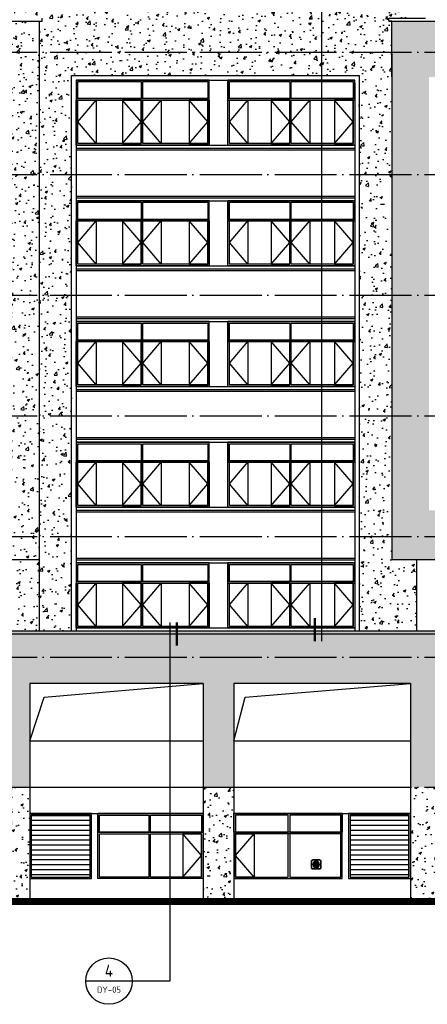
# Model space of a CAD drawing. Extents: x 1779708 to 7299578, y -1121471 to 88434.
# Tile 545 of 656: x 5290542 to 5303713, y -956693 to -924882. Entities that reach past the tile are written whole.
import ezdxf
from ezdxf.enums import TextEntityAlignment as Align

# ---------------------------------------------------------------- set-up
doc = ezdxf.new("R2010")
doc.units = 0
doc.header["$LTSCALE"] = 1000
doc.header["$MEASUREMENT"] = 0
doc.linetypes.add('DOTE', pattern=[2.42, 2, -0.2, 0.02, -0.2])
doc.layers.get('0').update_dxf_attribs({"linetype": 'CONTINUOUS'})
for name, color, linetype in [('DIM_IDEN', 3, 'CONTINUOUS'), ('DOTE', 1, 'DOTE'), ('PUB_TEXT', 7, 'CONTINUOUS'), ('WINDOW', 2, 'CONTINUOUS'), ('可见线', 6, 'CONTINUOUS'), ('建筑', 31, 'CONTINUOUS'), ('看线', 3, 'CONTINUOUS'), ('立面中线', 140, 'CONTINUOUS'), ('立面填充图例白', 7, 'CONTINUOUS'), ('立面粗线', 30, 'CONTINUOUS'), ('立面细线', 114, 'CONTINUOUS')]:
    doc.layers.add(name, color=color, linetype=linetype)
doc.styles.get("Standard").update_dxf_attribs({"font": 'GBENOR', "bigfont": 'GBCBIG'})
pattern_1 = [(50, (0, -3328.6), (819.83101, -71.725885), [85.725, -942.975]), (355, (0, -3328.6), (-158.59272, 859.75489), [68.58, -754.38]), (100.451, (68.3, -3334.6), (661.24126, 788.0251), [72.855, -801.405]), (46.1842, (0, -3100), (1219.85568, -189.19048), [128.5875, -1414.4625]), (96.6356, (101.7, -3115.8), (1068.31906, 1113.415), [109.2825, -1202.1075]), (351.184, (0, -3100), (1068.32073, 1113.41303), [102.87, -1131.57]), (21, (114.3, -3157.15), (682.26696, -460.19483), [85.725, -942.975]), (326, (114.3, -3157.15), (278.10913, 828.84585), [68.58, -754.38]), (71.4514, (171.16, -3195.5), (960.37421, 368.65286), [72.855, -801.405]), (37.5, (0, -3328.6), (13.898715, 380.497675), [0, -745.236, 0, -765.81, 0, -757.2375]), (7.5, (0, -3328.6), (300.68848, 450.812587), [0, -436.626, 0, -728.091, 0, -288.6075]), (327.5, (-254.9, -3328.6), (610.157678, -25.779348), [0, -285.75, 0, -891.54, 0, -1183.005]), (317.5, (-369.2, -3328.6), (666.581316, 114.41921), [0, -371.475, 0, -592.074, 0, -840.105])]

# ---------------------------------------------------------------- blocks, each defined once
blk = doc.blocks.new('b112')
at = {"layer": '建筑'}
h = blk.add_hatch(color=1, dxfattribs=at)
h.dxf.hatch_style = 1
edge = h.paths.add_edge_path()
edge.add_arc((2930760, 155416), 100, 0, 360)
for points in [[(2930660, 155266), (2930860, 155266, 0.414214), (2930910, 155316), (2930910, 155516, 0.414214), (2930860, 155566), (2930660, 155566, 0.414214), (2930610, 155516), (2930610, 155316, 0.414214)], [(2930660, 155276), (2930860, 155276, 0.414214), (2930900, 155316), (2930900, 155516, 0.414214), (2930860, 155556), (2930660, 155556, 0.414214), (2930620, 155516), (2930620, 155316, 0.414214)]]:
    blk.add_lwpolyline(points, format="xyb", close=True, dxfattribs=at)
at = {"layer": '建筑', "color": 1}
blk.add_circle((2930760, 155416), 100, dxfattribs=at)

msp = doc.modelspace()

# ---------------------------------------------------------------- hatches: boundary and pattern name
at = {"layer": '立面填充图例白'}
h = msp.add_hatch(dxfattribs=at)
h.set_pattern_fill('AR-CONC', color=0, scale=450, style=0)
h.set_pattern_definition(pattern_1)
h.paths.add_polyline_path([(5302566.3, -924931.9), (5302466.3, -924931.9), (5302466.3, -924831.9), (5303366.3, -924831.9), (5303366.3, -924281.9), (5290366.3, -924281.9), (5290366.3, -924831.9), (5291266.3, -924831.9), (5291266.3, -924931.9), (5291166.3, -924931.9), (5291166.3, -925931.9), (5302566.3, -925931.9)])
h = msp.add_hatch(dxfattribs=at)
h.set_pattern_fill('AR-CONC', color=0, scale=450, style=0)
h.set_pattern_definition(pattern_1)
h.paths.add_polyline_path([(5291166.3, -924931.9), (5276366.3, -924931.9), (5276366.3, -925931.9), (5291166.3, -925931.9)])
h = msp.add_hatch(dxfattribs=at)
h.set_pattern_fill('AR-CONC', color=0, scale=450, style=0)
h.set_pattern_definition(pattern_1)
h.paths.add_polyline_path([(5329366.3, -924931.9), (5302566.3, -924931.9), (5302566.3, -925931.9), (5329366.3, -925931.9)])
h = msp.add_hatch(dxfattribs=at)
h.set_pattern_fill('AR-CONC', color=0, scale=450, style=0)
h.set_pattern_definition(pattern_1)
h.paths.add_polyline_path([(5291166.3, -925931.9), (5276366.3, -925931.9), (5276366.3, -926731.9), (5290166.3, -926731.9), (5290166.3, -929881.9), (5291166.3, -929881.9)])
h = msp.add_hatch(dxfattribs=at)
h.set_pattern_fill('AR-CONC', color=0, scale=450, style=0)
h.set_pattern_definition(pattern_1)
h.paths.add_polyline_path([(5292216.3, -929881.9), (5292216.3, -926681.9), (5301516.3, -926681.9), (5301516.3, -929881.9), (5302566.3, -929881.9), (5302566.3, -925981.9), (5302566.3, -925931.9), (5291166.3, -925931.9), (5291166.3, -929881.9)])
h = msp.add_hatch(dxfattribs=at)
h.set_pattern_fill('AR-CONC', color=0, scale=450, style=0)
h.set_pattern_definition(pattern_1)
h.paths.add_polyline_path([(5322016.3, -926731.9), (5324316.3, -926731.9), (5324316.3, -929881.9), (5329366.3, -929881.9), (5329366.3, -925931.9), (5302566.3, -925931.9), (5302566.3, -926731.9), (5302566.3, -929881.9), (5303766.3, -929881.9), (5303766.3, -926731.9), (5318166.3, -926731.9), (5318166.3, -929881.9), (5322016.3, -929881.9)])
h = msp.add_hatch(dxfattribs=at)
h.set_pattern_fill('AR-CONC', color=0, scale=450, style=0)
h.set_pattern_definition(pattern_1)
h.paths.add_polyline_path([(5291166.3, -929881.9), (5290166.3, -929881.9), (5290166.3, -933781.9), (5291166.3, -933781.9)])
h = msp.add_hatch(dxfattribs=at)
h.set_pattern_fill('AR-CONC', color=0, scale=450, style=0)
h.set_pattern_definition(pattern_1)
h.paths.add_polyline_path([(5301516.3, -929881.9), (5301516.3, -933781.9), (5302566.3, -933781.9), (5302566.3, -929881.9)])
h.paths.add_polyline_path([(5292216.3, -933781.9), (5292216.3, -929881.9), (5291166.3, -929881.9), (5291166.3, -933781.9)])
h = msp.add_hatch(dxfattribs=at)
h.set_pattern_fill('AR-CONC', color=0, scale=450, style=0)
h.set_pattern_definition(pattern_1)
h.paths.add_polyline_path([(5322016.3, -929881.9), (5318166.3, -929881.9), (5318166.3, -933781.9), (5322016.3, -933781.9)])
h.paths.add_polyline_path([(5329366.3, -929881.9), (5324316.3, -929881.9), (5324316.3, -933781.9), (5329366.3, -933781.9)])
h.paths.add_polyline_path([(5303766.3, -929881.9), (5302566.3, -929881.9), (5302566.3, -933781.9), (5303766.3, -933781.9)])
h = msp.add_hatch(dxfattribs=at)
h.set_pattern_fill('AR-CONC', color=0, scale=450, style=0)
h.set_pattern_definition(pattern_1)
h.paths.add_polyline_path([(5291166.3, -933781.9), (5290166.3, -933781.9), (5290166.3, -937681.9), (5291166.3, -937681.9)])
h = msp.add_hatch(dxfattribs=at)
h.set_pattern_fill('AR-CONC', color=0, scale=450, style=0)
h.set_pattern_definition(pattern_1)
h.paths.add_polyline_path([(5301516.3, -933781.9), (5301516.3, -937681.9), (5302566.3, -937681.9), (5302566.3, -933781.9)])
h.paths.add_polyline_path([(5292216.3, -937681.9), (5292216.3, -933781.9), (5291166.3, -933781.9), (5291166.3, -937681.9)])
h = msp.add_hatch(dxfattribs=at)
h.set_pattern_fill('AR-CONC', color=0, scale=450, style=0)
h.set_pattern_definition(pattern_1)
h.paths.add_polyline_path([(5303766.3, -933781.9), (5302566.3, -933781.9), (5302566.3, -937681.9), (5303766.3, -937681.9)])
h.paths.add_polyline_path([(5322016.3, -933781.9), (5318166.3, -933781.9), (5318166.3, -937681.9), (5322016.3, -937681.9)])
h.paths.add_polyline_path([(5329366.3, -933781.9), (5324316.3, -933781.9), (5324316.3, -937681.9), (5329366.3, -937681.9)])
h = msp.add_hatch(dxfattribs=at)
h.set_pattern_fill('AR-CONC', color=0, scale=450, style=0)
h.set_pattern_definition(pattern_1)
h.paths.add_polyline_path([(5291166.3, -937681.9), (5290166.3, -937681.9), (5290166.3, -940831.9), (5276366.3, -940831.9), (5276366.3, -941581.9), (5291166.3, -941581.9)])
h = msp.add_hatch(dxfattribs=at)
h.set_pattern_fill('AR-CONC', color=0, scale=450, style=0)
h.set_pattern_definition(pattern_1)
h.paths.add_polyline_path([(5301516.3, -937681.9), (5301516.3, -941581.9), (5302566.3, -941581.9), (5302566.3, -937681.9)])
h.paths.add_polyline_path([(5292216.3, -941581.9), (5292216.3, -937681.9), (5291166.3, -937681.9), (5291166.3, -941581.9)])
h = msp.add_hatch(dxfattribs=at)
h.set_pattern_fill('AR-CONC', color=0, scale=450, style=0)
h.set_pattern_definition(pattern_1)
h.paths.add_polyline_path([(5329366.3, -937681.9), (5324316.3, -937681.9), (5324316.3, -940781.9), (5322016.3, -940781.9), (5322016.3, -937681.9), (5318166.3, -937681.9), (5318166.3, -940731.9), (5303766.3, -940731.9), (5303766.3, -937681.9), (5302566.3, -937681.9), (5302566.3, -941581.9), (5329366.3, -941581.9), (5329366.3, -940981.9)])
h = msp.add_hatch(dxfattribs=at)
h.set_pattern_fill('AR-CONC', color=0, scale=450, style=0)
h.set_pattern_definition(pattern_1)
h.paths.add_polyline_path([(5291166.3, -941581.9), (5276366.3, -941581.9), (5276366.3, -942331.9), (5291166.3, -942331.9)])
h = msp.add_hatch(dxfattribs=at)
h.set_pattern_fill('AR-CONC', color=0, scale=450, style=0)
h.set_pattern_definition(pattern_1)
h.paths.add_polyline_path([(5301516.3, -941581.9), (5301516.3, -944631.9), (5303366.3, -944631.9), (5303366.3, -942331.9), (5302566.3, -942331.9), (5302566.3, -941581.9)])
h.paths.add_polyline_path([(5292216.3, -944631.9), (5292216.3, -941581.9), (5291166.3, -941581.9), (5291166.3, -942331.9), (5291166.3, -944631.9)])
h = msp.add_hatch(dxfattribs=at)
h.set_pattern_fill('AR-CONC', color=0, scale=450, style=0)
h.set_pattern_definition(pattern_1)
h.paths.add_polyline_path([(5329366.3, -941581.9), (5302566.3, -941581.9), (5302566.3, -942331.9), (5329366.3, -942331.9)])
h = msp.add_hatch(dxfattribs=at)
h.set_pattern_fill('AR-CONC', color=0, scale=450, style=0)
h.set_pattern_definition(pattern_1)
h.paths.add_polyline_path([(5291166.3, -942331.9), (5290366.3, -942331.9), (5290366.3, -944631.9), (5291166.3, -944631.9)])
h = msp.add_hatch(dxfattribs=at)
h.set_pattern_fill('AR-CONC', color=0, scale=450, style=0)
h.set_pattern_definition(pattern_1)
h.paths.add_polyline_path([(5329466.3, -944631.9), (5329366.3, -944631.9), (5276366.3, -944631.9), (5276266.3, -944631.9), (5276266.3, -944731.9), (5276366.3, -944731.9), (5329366.3, -944731.9), (5329466.3, -944731.9)])
h.paths.add_polyline_path([(5329366.3, -944731.9), (5276366.3, -944731.9), (5276366.3, -945481.9), (5329366.3, -945481.9)])
h = msp.add_hatch(dxfattribs=at)
h.set_pattern_fill('AR-CONC', color=0, scale=450, style=0)
h.set_pattern_definition(pattern_1)
h.paths.add_polyline_path([(5329366.3, -945481.9), (5276366.3, -945481.9), (5276366.3, -946331.9), (5276366.3, -949681.9), (5287566.3, -949681.9), (5287566.3, -946331.9), (5289866.3, -946331.9), (5289866.3, -949681.9), (5290866.3, -949681.9), (5290866.3, -946331.9), (5296466.3, -946331.9), (5296466.3, -949681.9), (5297466.3, -949681.9), (5297466.3, -946331.9), (5303166.3, -946331.9), (5303166.3, -949681.9), (5304166.3, -949681.9), (5304166.3, -946331.9), (5308966.3, -946331.9), (5308966.3, -949681.9), (5309966.3, -949681.9), (5309966.3, -946331.9), (5314566.3, -946331.9), (5314566.3, -949681.9), (5315566.3, -949681.9), (5315566.3, -946331.9), (5318166.3, -946331.9), (5318166.3, -949681.9), (5322116.3, -949681.9), (5322116.3, -946331.9), (5324216.3, -946331.9), (5324216.3, -949681.9), (5329366.3, -949681.9), (5329366.3, -946331.9)])
h = msp.add_hatch(dxfattribs=at)
h.set_pattern_fill('AR-CONC', color=0, scale=450, style=0)
h.set_pattern_definition(pattern_1)
h.paths.add_polyline_path([(5290866.3, -949681.9), (5289866.3, -949681.9), (5289866.3, -953281.9), (5290866.3, -953281.9)])
h = msp.add_hatch(dxfattribs=at)
h.set_pattern_fill('AR-CONC', color=0, scale=450, style=0)
h.set_pattern_definition(pattern_1)
h.paths.add_polyline_path([(5297466.3, -949681.9), (5296466.3, -949681.9), (5296466.3, -953281.9), (5297466.3, -953281.9)])
h = msp.add_hatch(dxfattribs=at)
h.set_pattern_fill('AR-CONC', color=0, scale=450, style=0)
h.set_pattern_definition(pattern_1)
h.paths.add_polyline_path([(5304166.3, -949681.9), (5303166.3, -949681.9), (5303166.3, -953281.9), (5304166.3, -953281.9)])
at = {"layer": '立面细线'}
h = msp.add_hatch(dxfattribs=at)
h.set_pattern_fill('ANSI31', color=256, scale=100, angle=135, style=0)
h.set_pattern_definition([(180, (-178620.88, -3328.6), (-1e-14, -158.75), [])])
h.paths.add_polyline_path([(5292816.3, -952581.9), (5292816.3, -950581.9), (5290916.3, -950581.9), (5290916.3, -952581.9)])
h = msp.add_hatch(dxfattribs=at)
h.set_pattern_fill('ANSI31', color=256, scale=100, angle=135, style=0)
h.set_pattern_definition([(180, (-168320.88, -3328.6), (-1e-14, -158.75), [])])
h.paths.add_polyline_path([(5303116.3, -952581.9), (5303116.3, -950581.9), (5301216.3, -950581.9), (5301216.3, -952581.9)])

# ---------------------------------------------------------------- linework, layer by layer
at = {"layer": 'DIM_IDEN'}
for p, q in [((5300307.4, -944963.5), (5300307.4, -922186.5)), ((5295394.9, -944355.5), (5295394.9, -955942.6)), ((5294176.9, -955942.6), (5292676.9, -955942.6)), ((5295394.9, -955942.6), (5294176.9, -955942.6))]:
    msp.add_line(p, q, dxfattribs=at)
at = {"layer": 'DIM_IDEN', "const_width": 75}
for points in [[(5295619.9, -944355.5), (5295619.9, -945105.5)], [(5300082.4, -944963.5), (5300082.4, -944213.5)]]:
    msp.add_lwpolyline(points, dxfattribs=at)
at = {"layer": 'DIM_IDEN'}
msp.add_circle((5293426.9, -955942.6), 750, dxfattribs=at)
at = {"layer": 'DOTE'}
for p, q in [((5272162.1, -925931.9), (5420570.5, -925931.9)), ((5272162.1, -929881.9), (5420570.5, -929881.9)), ((5272162.1, -933781.9), (5420570.5, -933781.9)), ((5272162.1, -937681.9), (5420570.5, -937681.9)), ((5272162.1, -941581.9), (5420570.5, -941581.9)), ((5272162.1, -945481.9), (5420570.5, -945481.9)), ((5272162.1, -949681.9), (5420570.5, -949681.9)), ((5272162.1, -953281.9), (5420570.5, -953281.9))]:
    msp.add_line(p, q, dxfattribs=at)
at = {"layer": 'WINDOW'}
for points in [[(5294466.3, -927431.9), (5292416.3, -927431.9), (5292416.3, -926881.9), (5294466.3, -926881.9)], [(5296616.3, -927431.9), (5294516.3, -927431.9), (5294516.3, -926881.9), (5296616.3, -926881.9)], [(5299266.3, -927431.9), (5297316.3, -927431.9), (5297316.3, -926881.9), (5299266.3, -926881.9)], [(5301316.3, -927431.9), (5299316.3, -927431.9), (5299316.3, -926881.9), (5301316.3, -926881.9)], [(5294466.3, -928881.9), (5292416.3, -928881.9), (5292416.3, -927481.9), (5294466.3, -927481.9)], [(5296616.3, -928881.9), (5294516.3, -928881.9), (5294516.3, -927481.9), (5296616.3, -927481.9)], [(5299266.3, -928881.9), (5297316.3, -928881.9), (5297316.3, -927481.9), (5299266.3, -927481.9)], [(5301316.3, -928881.9), (5299316.3, -928881.9), (5299316.3, -927481.9), (5301316.3, -927481.9)], [(5294466.3, -931331.9), (5292416.3, -931331.9), (5292416.3, -930781.9), (5294466.3, -930781.9)], [(5296616.3, -931331.9), (5294516.3, -931331.9), (5294516.3, -930781.9), (5296616.3, -930781.9)], [(5299266.3, -931331.9), (5297316.3, -931331.9), (5297316.3, -930781.9), (5299266.3, -930781.9)], [(5301316.3, -931331.9), (5299316.3, -931331.9), (5299316.3, -930781.9), (5301316.3, -930781.9)], [(5294466.3, -932781.9), (5292416.3, -932781.9), (5292416.3, -931381.9), (5294466.3, -931381.9)], [(5296616.3, -932781.9), (5294516.3, -932781.9), (5294516.3, -931381.9), (5296616.3, -931381.9)], [(5299266.3, -932781.9), (5297316.3, -932781.9), (5297316.3, -931381.9), (5299266.3, -931381.9)], [(5301316.3, -932781.9), (5299316.3, -932781.9), (5299316.3, -931381.9), (5301316.3, -931381.9)], [(5294466.3, -935231.9), (5292416.3, -935231.9), (5292416.3, -934681.9), (5294466.3, -934681.9)], [(5296616.3, -935231.9), (5294516.3, -935231.9), (5294516.3, -934681.9), (5296616.3, -934681.9)], [(5299266.3, -935231.9), (5297316.3, -935231.9), (5297316.3, -934681.9), (5299266.3, -934681.9)], [(5301316.3, -935231.9), (5299316.3, -935231.9), (5299316.3, -934681.9), (5301316.3, -934681.9)], [(5294466.3, -936681.9), (5292416.3, -936681.9), (5292416.3, -935281.9), (5294466.3, -935281.9)], [(5296616.3, -936681.9), (5294516.3, -936681.9), (5294516.3, -935281.9), (5296616.3, -935281.9)], [(5299266.3, -936681.9), (5297316.3, -936681.9), (5297316.3, -935281.9), (5299266.3, -935281.9)], [(5301316.3, -936681.9), (5299316.3, -936681.9), (5299316.3, -935281.9), (5301316.3, -935281.9)], [(5294466.3, -939131.9), (5292416.3, -939131.9), (5292416.3, -938581.9), (5294466.3, -938581.9)], [(5296616.3, -939131.9), (5294516.3, -939131.9), (5294516.3, -938581.9), (5296616.3, -938581.9)], [(5299266.3, -939131.9), (5297316.3, -939131.9), (5297316.3, -938581.9), (5299266.3, -938581.9)], [(5301316.3, -939131.9), (5299316.3, -939131.9), (5299316.3, -938581.9), (5301316.3, -938581.9)], [(5294466.3, -940581.9), (5292416.3, -940581.9), (5292416.3, -939181.9), (5294466.3, -939181.9)], [(5296616.3, -940581.9), (5294516.3, -940581.9), (5294516.3, -939181.9), (5296616.3, -939181.9)], [(5299266.3, -940581.9), (5297316.3, -940581.9), (5297316.3, -939181.9), (5299266.3, -939181.9)], [(5301316.3, -940581.9), (5299316.3, -940581.9), (5299316.3, -939181.9), (5301316.3, -939181.9)], [(5294466.3, -943031.9), (5292416.3, -943031.9), (5292416.3, -942481.9), (5294466.3, -942481.9)], [(5296616.3, -943031.9), (5294516.3, -943031.9), (5294516.3, -942481.9), (5296616.3, -942481.9)], [(5299266.3, -943031.9), (5297316.3, -943031.9), (5297316.3, -942481.9), (5299266.3, -942481.9)], [(5301316.3, -943031.9), (5299316.3, -943031.9), (5299316.3, -942481.9), (5301316.3, -942481.9)], [(5294466.3, -944481.9), (5292416.3, -944481.9), (5292416.3, -943081.9), (5294466.3, -943081.9)], [(5296616.3, -944481.9), (5294516.3, -944481.9), (5294516.3, -943081.9), (5296616.3, -943081.9)], [(5299266.3, -944481.9), (5297316.3, -944481.9), (5297316.3, -943081.9), (5299266.3, -943081.9)], [(5301316.3, -944481.9), (5299316.3, -944481.9), (5299316.3, -943081.9), (5301316.3, -943081.9)], [(5294716.3, -951131.9), (5293116, -951131.9), (5293116, -950581.9), (5294716.3, -950581.9)], [(5296416.3, -951131.9), (5294766.3, -951131.9), (5294766.3, -950581.9), (5296416.3, -950581.9)], [(5297516.3, -951131.9), (5299216.3, -951131.9), (5299216.3, -950581.9), (5297516.3, -950581.9)], [(5299266.3, -951131.9), (5300916.5, -951131.9), (5300916.5, -950581.9), (5299266.3, -950581.9)], [(5294716.3, -952581.9), (5293116, -952581.9), (5293116, -951181.9), (5294716.3, -951181.9)], [(5296416.3, -952581.9), (5294766.3, -952581.9), (5294766.3, -951181.9), (5296416.3, -951181.9)], [(5297516.3, -952581.9), (5299216.3, -952581.9), (5299216.3, -951181.9), (5297516.3, -951181.9)], [(5299266.3, -952581.9), (5300916.5, -952581.9), (5300916.5, -951181.9), (5299266.3, -951181.9)]]:
    msp.add_lwpolyline(points, close=True, dxfattribs=at)
at = {"layer": '可见线', "const_width": 200}
msp.add_lwpolyline([(5420570.5, -953381.9), (5272162.1, -953381.9)], dxfattribs=at)
at = {"layer": '可见线'}
msp.add_lwpolyline([(5420570.5, -953281.9), (5272162.1, -953281.9)], dxfattribs=at)
at = {"layer": '看线'}
for points in [[(5290866.3, -948181.9), (5291329.6, -946770.1), (5296466.3, -946331.9)], [(5297466.3, -948181.9), (5297829.6, -946770.1), (5303166.3, -946331.9)]]:
    msp.add_lwpolyline(points, dxfattribs=at)
at = {"layer": '立面中线'}
msp.add_line((5291166.3, -942331.9), (5291166.3, -944631.9), dxfattribs=at)
for points in [[(5292216.3, -944631.9), (5292216.3, -926681.9), (5301516.3, -926681.9), (5301516.3, -944631.9)], [(5292366.3, -926831.9), (5292366.3, -929881.9)], [(5292366.3, -926831.9), (5301366.3, -926831.9)], [(5296666.3, -928931.9), (5296666.3, -926831.9)], [(5297266.3, -928931.9), (5297266.3, -926831.9)], [(5301366.3, -926931.9), (5301366.3, -929881.9)], [(5292366.3, -928931.9), (5301366.3, -928931.9)], [(5292366.3, -929031.9), (5301366.3, -929031.9)], [(5292366.3, -929081.9), (5301366.3, -929081.9)], [(5292366.3, -929881.9), (5292366.3, -933781.9)], [(5301366.3, -929881.9), (5301366.3, -933781.9)], [(5292366.3, -930581.9), (5301366.3, -930581.9)], [(5292366.3, -930631.9), (5301366.3, -930631.9)], [(5292366.3, -930731.9), (5301366.3, -930731.9)], [(5296666.3, -932831.9), (5296666.3, -930731.9)], [(5297266.3, -932831.9), (5297266.3, -930731.9)], [(5292366.3, -932831.9), (5301366.3, -932831.9)], [(5292366.3, -932931.9), (5301366.3, -932931.9)], [(5292366.3, -932981.9), (5301366.3, -932981.9)], [(5292366.3, -933781.9), (5292366.3, -937681.9)], [(5301366.3, -933781.9), (5301366.3, -937681.9)], [(5292366.3, -934481.9), (5301366.3, -934481.9)], [(5292366.3, -934531.9), (5301366.3, -934531.9)], [(5292366.3, -934631.9), (5301366.3, -934631.9)], [(5296666.3, -936731.9), (5296666.3, -934631.9)], [(5297266.3, -936731.9), (5297266.3, -934631.9)], [(5292366.3, -936731.9), (5301366.3, -936731.9)], [(5292366.3, -936831.9), (5301366.3, -936831.9)], [(5292366.3, -936881.9), (5301366.3, -936881.9)], [(5292366.3, -937681.9), (5292366.3, -941631.9)], [(5301366.3, -937681.9), (5301366.3, -941631.9)], [(5292366.3, -938381.9), (5301366.3, -938381.9)], [(5292366.3, -938431.9), (5301366.3, -938431.9)], [(5292366.3, -938531.9), (5301366.3, -938531.9)], [(5296666.3, -940631.9), (5296666.3, -938531.9)], [(5297266.3, -940631.9), (5297266.3, -938531.9)], [(5292366.3, -940631.9), (5301366.3, -940631.9)], [(5292366.3, -940731.9), (5301366.3, -940731.9)], [(5292366.3, -940781.9), (5301366.3, -940781.9)], [(5292366.3, -941631.9), (5292366.3, -944631.9)], [(5301366.3, -941631.9), (5301366.3, -944631.9)], [(5292366.3, -942281.9), (5301366.3, -942281.9)], [(5292366.3, -942331.9), (5301366.3, -942331.9)], [(5292366.3, -942431.9), (5301366.3, -942431.9)], [(5296666.3, -944531.9), (5296666.3, -942431.9)], [(5297266.3, -944531.9), (5297266.3, -942431.9)], [(5303366.3, -942331.9), (5303366.3, -944631.9)], [(5292366.3, -944531.9), (5301366.3, -944531.9)], [(5290866.3, -948181.9), (5296466.3, -948181.9)], [(5297466.3, -948181.9), (5303166.3, -948181.9)], [(5290866.3, -949681.9), (5296466.3, -949681.9)], [(5297466.3, -949681.9), (5303166.3, -949681.9)], [(5296466.3, -950531.9), (5296466.3, -952631.9)], [(5297466.3, -950531.9), (5303166.3, -950531.9)], [(5300966.3, -952631.9), (5300966.3, -950531.9)]]:
    msp.add_lwpolyline(points, dxfattribs=at)
for points in [[(5296666.3, -926831.9), (5292366.3, -926831.9), (5292366.3, -927431.9), (5296666.3, -927431.9)], [(5301366.3, -926831.9), (5297266.3, -926831.9), (5297266.3, -927431.9), (5301366.3, -927431.9)], [(5296666.3, -928931.9), (5292366.3, -928931.9), (5292366.3, -927481.9), (5296666.3, -927481.9)], [(5301366.3, -928931.9), (5297266.3, -928931.9), (5297266.3, -927481.9), (5301366.3, -927481.9)], [(5296666.3, -930731.9), (5292366.3, -930731.9), (5292366.3, -931331.9), (5296666.3, -931331.9)], [(5301366.3, -930731.9), (5297266.3, -930731.9), (5297266.3, -931331.9), (5301366.3, -931331.9)], [(5296666.3, -932831.9), (5292366.3, -932831.9), (5292366.3, -931381.9), (5296666.3, -931381.9)], [(5301366.3, -932831.9), (5297266.3, -932831.9), (5297266.3, -931381.9), (5301366.3, -931381.9)], [(5296666.3, -934631.9), (5292366.3, -934631.9), (5292366.3, -935231.9), (5296666.3, -935231.9)], [(5301366.3, -934631.9), (5297266.3, -934631.9), (5297266.3, -935231.9), (5301366.3, -935231.9)], [(5296666.3, -936731.9), (5292366.3, -936731.9), (5292366.3, -935281.9), (5296666.3, -935281.9)], [(5301366.3, -936731.9), (5297266.3, -936731.9), (5297266.3, -935281.9), (5301366.3, -935281.9)], [(5296666.3, -938531.9), (5292366.3, -938531.9), (5292366.3, -939131.9), (5296666.3, -939131.9)], [(5301366.3, -938531.9), (5297266.3, -938531.9), (5297266.3, -939131.9), (5301366.3, -939131.9)], [(5296666.3, -940631.9), (5292366.3, -940631.9), (5292366.3, -939181.9), (5296666.3, -939181.9)], [(5301366.3, -940631.9), (5297266.3, -940631.9), (5297266.3, -939181.9), (5301366.3, -939181.9)], [(5296666.3, -942431.9), (5292366.3, -942431.9), (5292366.3, -943031.9), (5296666.3, -943031.9)], [(5301366.3, -942431.9), (5297266.3, -942431.9), (5297266.3, -943031.9), (5301366.3, -943031.9)], [(5296666.3, -944531.9), (5292366.3, -944531.9), (5292366.3, -943081.9), (5296666.3, -943081.9)], [(5301366.3, -944531.9), (5297266.3, -944531.9), (5297266.3, -943081.9), (5301366.3, -943081.9)], [(5290866.3, -952631.9), (5292866.3, -952631.9), (5292866.3, -950531.9), (5290866.3, -950531.9)], [(5290916.3, -952581.9), (5292816.3, -952581.9), (5292816.3, -950581.9), (5290916.3, -950581.9)], [(5296466.3, -950531.9), (5293066, -950531.9), (5293066, -951131.9), (5296466.3, -951131.9)], [(5296466.3, -952631.9), (5293066, -952631.9), (5293066, -950531.9), (5296466.3, -950531.9)], [(5300966.3, -950531.9), (5297466.3, -950531.9), (5297466.3, -952631.9), (5300966.3, -952631.9)], [(5297466.3, -950531.9), (5300966.5, -950531.9), (5300966.5, -951131.9), (5297466.3, -951131.9)], [(5301166.3, -952631.9), (5303166.3, -952631.9), (5303166.3, -950531.9), (5301166.3, -950531.9)], [(5301216.3, -952581.9), (5303116.3, -952581.9), (5303116.3, -950581.9), (5301216.3, -950581.9)], [(5297466.3, -952631.9), (5300966.5, -952631.9), (5300966.5, -951181.9), (5297466.3, -951181.9)]]:
    msp.add_lwpolyline(points, close=True, dxfattribs=at)
at = {"layer": '立面粗线'}
for points in [[(5276266.3, -924931.9), (5291266.3, -924931.9)], [(5291166.3, -924931.9), (5291166.3, -929881.9)], [(5291266.3, -924931.9), (5291266.3, -924831.9)], [(5302566.3, -926731.9), (5302566.3, -924931.9), (5302466.3, -924931.9), (5302466.3, -924831.9), (5303659.8, -924831.9)], [(5302466.3, -924931.9), (5329466.3, -924931.9)], [(5302566.3, -925981.9), (5302566.3, -929881.9)], [(5302566.3, -925981.9), (5302566.3, -929881.9)], [(5291166.3, -929881.9), (5291166.3, -933781.9)], [(5302566.3, -929881.9), (5302566.3, -933781.9)], [(5291166.3, -933781.9), (5291166.3, -937681.9)], [(5302566.3, -933781.9), (5302566.3, -937681.9)], [(5291166.3, -937681.9), (5291166.3, -942331.9)], [(5302566.3, -937681.9), (5302566.3, -942331.9)], [(5291166.3, -942331.9), (5276366.3, -942331.9)], [(5329366.3, -942331.9), (5302566.3, -942331.9)], [(5329366.3, -944631.9), (5276366.3, -944631.9)], [(5329366.3, -944731.9), (5276366.3, -944731.9)], [(5296466.3, -946331.9), (5290866.3, -946331.9)], [(5290866.3, -946331.9), (5290866.3, -953281.9)], [(5296466.3, -946331.9), (5296466.3, -953281.9)], [(5303166.3, -946331.9), (5297466.3, -946331.9)], [(5297466.3, -946331.9), (5297466.3, -953281.9)], [(5303166.3, -946331.9), (5303166.3, -953281.9)], [(5290866.3, -950531.9), (5296466.3, -950531.9)], [(5297466.3, -950531.9), (5303166.3, -950531.9)]]:
    msp.add_lwpolyline(points, dxfattribs=at)
at = {"layer": '立面细线'}
for points in [[(5293016.3, -928881.9), (5292416.3, -928881.9), (5292416.3, -927481.9), (5293016.3, -927481.9), (5293016.3, -928881.9), (5292416.3, -928181.9), (5293016.3, -927481.9)], [(5293866.3, -928881.9), (5294466.3, -928881.9), (5294466.3, -927481.9), (5293866.3, -927481.9), (5293866.3, -928881.9), (5294466.3, -928181.9), (5293866.3, -927481.9)], [(5295116.3, -928881.9), (5294516.3, -928881.9), (5294516.3, -927481.9), (5295116.3, -927481.9), (5295116.3, -928881.9), (5294516.3, -928181.9), (5295116.3, -927481.9)], [(5296016.3, -928881.9), (5296616.3, -928881.9), (5296616.3, -927481.9), (5296016.3, -927481.9), (5296016.3, -928881.9), (5296616.3, -928181.9), (5296016.3, -927481.9)], [(5297916.3, -928881.9), (5297316.3, -928881.9), (5297316.3, -927481.9), (5297916.3, -927481.9), (5297916.3, -928881.9), (5297316.3, -928181.9), (5297916.3, -927481.9)], [(5298666.3, -928881.9), (5299266.3, -928881.9), (5299266.3, -927481.9), (5298666.3, -927481.9), (5298666.3, -928881.9), (5299266.3, -928181.9), (5298666.3, -927481.9)], [(5299916.3, -928881.9), (5299316.3, -928881.9), (5299316.3, -927481.9), (5299916.3, -927481.9), (5299916.3, -928881.9), (5299316.3, -928181.9), (5299916.3, -927481.9)], [(5300716.3, -928881.9), (5301316.3, -928881.9), (5301316.3, -927481.9), (5300716.3, -927481.9), (5300716.3, -928881.9), (5301316.3, -928181.9), (5300716.3, -927481.9)], [(5293016.3, -932781.9), (5292416.3, -932781.9), (5292416.3, -931381.9), (5293016.3, -931381.9), (5293016.3, -932781.9), (5292416.3, -932081.9), (5293016.3, -931381.9)], [(5293866.3, -932781.9), (5294466.3, -932781.9), (5294466.3, -931381.9), (5293866.3, -931381.9), (5293866.3, -932781.9), (5294466.3, -932081.9), (5293866.3, -931381.9)], [(5295116.3, -932781.9), (5294516.3, -932781.9), (5294516.3, -931381.9), (5295116.3, -931381.9), (5295116.3, -932781.9), (5294516.3, -932081.9), (5295116.3, -931381.9)], [(5296016.3, -932781.9), (5296616.3, -932781.9), (5296616.3, -931381.9), (5296016.3, -931381.9), (5296016.3, -932781.9), (5296616.3, -932081.9), (5296016.3, -931381.9)], [(5297916.3, -932781.9), (5297316.3, -932781.9), (5297316.3, -931381.9), (5297916.3, -931381.9), (5297916.3, -932781.9), (5297316.3, -932081.9), (5297916.3, -931381.9)], [(5298666.3, -932781.9), (5299266.3, -932781.9), (5299266.3, -931381.9), (5298666.3, -931381.9), (5298666.3, -932781.9), (5299266.3, -932081.9), (5298666.3, -931381.9)], [(5299916.3, -932781.9), (5299316.3, -932781.9), (5299316.3, -931381.9), (5299916.3, -931381.9), (5299916.3, -932781.9), (5299316.3, -932081.9), (5299916.3, -931381.9)], [(5300716.3, -932781.9), (5301316.3, -932781.9), (5301316.3, -931381.9), (5300716.3, -931381.9), (5300716.3, -932781.9), (5301316.3, -932081.9), (5300716.3, -931381.9)], [(5293016.3, -936681.9), (5292416.3, -936681.9), (5292416.3, -935281.9), (5293016.3, -935281.9), (5293016.3, -936681.9), (5292416.3, -935981.9), (5293016.3, -935281.9)], [(5293866.3, -936681.9), (5294466.3, -936681.9), (5294466.3, -935281.9), (5293866.3, -935281.9), (5293866.3, -936681.9), (5294466.3, -935981.9), (5293866.3, -935281.9)], [(5295116.3, -936681.9), (5294516.3, -936681.9), (5294516.3, -935281.9), (5295116.3, -935281.9), (5295116.3, -936681.9), (5294516.3, -935981.9), (5295116.3, -935281.9)], [(5296016.3, -936681.9), (5296616.3, -936681.9), (5296616.3, -935281.9), (5296016.3, -935281.9), (5296016.3, -936681.9), (5296616.3, -935981.9), (5296016.3, -935281.9)], [(5297916.3, -936681.9), (5297316.3, -936681.9), (5297316.3, -935281.9), (5297916.3, -935281.9), (5297916.3, -936681.9), (5297316.3, -935981.9), (5297916.3, -935281.9)], [(5298666.3, -936681.9), (5299266.3, -936681.9), (5299266.3, -935281.9), (5298666.3, -935281.9), (5298666.3, -936681.9), (5299266.3, -935981.9), (5298666.3, -935281.9)], [(5299916.3, -936681.9), (5299316.3, -936681.9), (5299316.3, -935281.9), (5299916.3, -935281.9), (5299916.3, -936681.9), (5299316.3, -935981.9), (5299916.3, -935281.9)], [(5300716.3, -936681.9), (5301316.3, -936681.9), (5301316.3, -935281.9), (5300716.3, -935281.9), (5300716.3, -936681.9), (5301316.3, -935981.9), (5300716.3, -935281.9)], [(5293016.3, -940581.9), (5292416.3, -940581.9), (5292416.3, -939181.9), (5293016.3, -939181.9), (5293016.3, -940581.9), (5292416.3, -939881.9), (5293016.3, -939181.9)], [(5293866.3, -940581.9), (5294466.3, -940581.9), (5294466.3, -939181.9), (5293866.3, -939181.9), (5293866.3, -940581.9), (5294466.3, -939881.9), (5293866.3, -939181.9)], [(5295116.3, -940581.9), (5294516.3, -940581.9), (5294516.3, -939181.9), (5295116.3, -939181.9), (5295116.3, -940581.9), (5294516.3, -939881.9), (5295116.3, -939181.9)], [(5296016.3, -940581.9), (5296616.3, -940581.9), (5296616.3, -939181.9), (5296016.3, -939181.9), (5296016.3, -940581.9), (5296616.3, -939881.9), (5296016.3, -939181.9)], [(5297916.3, -940581.9), (5297316.3, -940581.9), (5297316.3, -939181.9), (5297916.3, -939181.9), (5297916.3, -940581.9), (5297316.3, -939881.9), (5297916.3, -939181.9)], [(5298666.3, -940581.9), (5299266.3, -940581.9), (5299266.3, -939181.9), (5298666.3, -939181.9), (5298666.3, -940581.9), (5299266.3, -939881.9), (5298666.3, -939181.9)], [(5299916.3, -940581.9), (5299316.3, -940581.9), (5299316.3, -939181.9), (5299916.3, -939181.9), (5299916.3, -940581.9), (5299316.3, -939881.9), (5299916.3, -939181.9)], [(5300716.3, -940581.9), (5301316.3, -940581.9), (5301316.3, -939181.9), (5300716.3, -939181.9), (5300716.3, -940581.9), (5301316.3, -939881.9), (5300716.3, -939181.9)], [(5293016.3, -944481.9), (5292416.3, -944481.9), (5292416.3, -943081.9), (5293016.3, -943081.9), (5293016.3, -944481.9), (5292416.3, -943781.9), (5293016.3, -943081.9)], [(5293866.3, -944481.9), (5294466.3, -944481.9), (5294466.3, -943081.9), (5293866.3, -943081.9), (5293866.3, -944481.9), (5294466.3, -943781.9), (5293866.3, -943081.9)], [(5295116.3, -944481.9), (5294516.3, -944481.9), (5294516.3, -943081.9), (5295116.3, -943081.9), (5295116.3, -944481.9), (5294516.3, -943781.9), (5295116.3, -943081.9)], [(5296016.3, -944481.9), (5296616.3, -944481.9), (5296616.3, -943081.9), (5296016.3, -943081.9), (5296016.3, -944481.9), (5296616.3, -943781.9), (5296016.3, -943081.9)], [(5297916.3, -944481.9), (5297316.3, -944481.9), (5297316.3, -943081.9), (5297916.3, -943081.9), (5297916.3, -944481.9), (5297316.3, -943781.9), (5297916.3, -943081.9)], [(5298666.3, -944481.9), (5299266.3, -944481.9), (5299266.3, -943081.9), (5298666.3, -943081.9), (5298666.3, -944481.9), (5299266.3, -943781.9), (5298666.3, -943081.9)], [(5299916.3, -944481.9), (5299316.3, -944481.9), (5299316.3, -943081.9), (5299916.3, -943081.9), (5299916.3, -944481.9), (5299316.3, -943781.9), (5299916.3, -943081.9)], [(5300716.3, -944481.9), (5301316.3, -944481.9), (5301316.3, -943081.9), (5300716.3, -943081.9), (5300716.3, -944481.9), (5301316.3, -943781.9), (5300716.3, -943081.9)], [(5295816.3, -952581.9), (5296416.3, -952581.9), (5296416.3, -951181.9), (5295816.3, -951181.9), (5295816.3, -952581.9), (5296416.3, -951881.9), (5295816.3, -951181.9)], [(5298116.3, -952581.9), (5297516.3, -952581.9), (5297516.3, -951181.9), (5298116.3, -951181.9), (5298116.3, -952581.9), (5297516.3, -951881.9), (5298116.3, -951181.9)]]:
    msp.add_lwpolyline(points, dxfattribs=at)

# ---------------------------------------------------------------- block references
at = {"color": 253, "xscale": -1.036799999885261, "yscale": 1.036799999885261, "zscale": 1.036799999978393, "rotation": 180}
msp.add_blockref('b112', (2261510.1, -791039.3), dxfattribs=at)

# ---------------------------------------------------------------- texts
at = {"layer": 'PUB_TEXT', "color": 7}
msp.add_text('4', height=390.3, dxfattribs=at).set_placement((5293291.9, -955803.6), (5293561.8, -955803.6), align=Align.FIT)
at = {"layer": 'PUB_TEXT', "color": 7, "width": 1.021526}
msp.add_text('DY-05', height=201.87, dxfattribs=at).set_placement((5293035.5, -956319.7), (5293818.3, -956319.7), align=Align.FIT)

doc.saveas('drawing.dxf')
